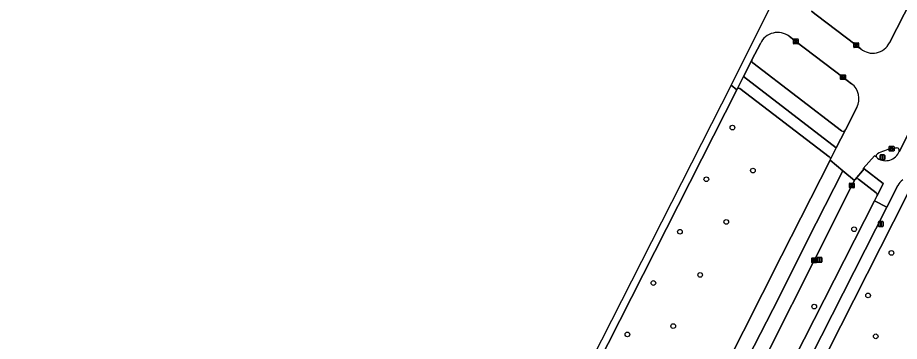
# Model space of a CAD drawing. Extents: x 161477 to 163040, y 383680 to 384871.
# Drawn here: x 161491.2 to 161675.2, y 384513.4 to 384580.8 of the extents above; entities that cross this region are included whole.
import ezdxf

# ---------------------------------------------------------------- set-up
doc = ezdxf.new("R2010")
doc.units = 0
for name, color, linetype in [('IMGEO_Berm_groen', 7, 'Continuous'), ('IMGEO_Boom', 7, 'Continuous'), ('IMGEO_Fietspad_gesloten', 7, 'Continuous'), ('IMGEO_Groenvoorziening', 7, 'Continuous'), ('IMGEO_Kolk', 7, 'Continuous'), ('IMGEO_Lichtmast', 7, 'Continuous'), ('IMGEO_Rijbaan_lokaal_gesloten', 7, 'Continuous'), ('IMGEO_Verkeerseiland_groen', 7, 'Continuous'), ('IMGEO_Verkeerseiland_open', 7, 'Continuous'), ('IMGEO_Voetpad_open', 7, 'Continuous')]:
    doc.layers.add(name, color=color, linetype=linetype)

msp = doc.modelspace()

# ---------------------------------------------------------------- linework, layer by layer
at = {"layer": 'IMGEO_Berm_groen'}
for points in [[(161641.25, 384565.84), (161604.62, 384493.66), (161568.68, 384422.83), (161565.44, 384416.38), (161549.93, 384385.83), (161538.57, 384363.44)], [(161660.55, 384551.86), (161641.93, 384566.08)], [(161573.68, 384379.65), (161575.64, 384383.52), (161583.99, 384399.96), (161593.84, 384419.36), (161605.12, 384441.63), (161614.5, 384460.09), (161623.92, 384478.68), (161632.85, 384496.23), (161642.64, 384515.52), (161650.62, 384531.23), (161660.76, 384551.15)], [(161665.83, 384546.95), (161665.28, 384545.89), (161657.4, 384530.3), (161648.15, 384511.92), (161638.43, 384492.93), (161629.15, 384474.7), (161619.91, 384456.46), (161609.74, 384436.42), (161600.48, 384418.16), (161591.22, 384399.96), (161581.96, 384381.74), (161578.65, 384375.1)], [(161670.37, 384544.34), (161666.65, 384547.2)], [(161581.16, 384367.81), (161590.2, 384386.09), (161669.99, 384542.69)], [(161669.99, 384542.69), (161670.51, 384543.69), (161670.54, 384543.76)]]:
    msp.add_lwpolyline(points, dxfattribs=at)
for centre, radius, start, end in [((161641.73, 384565.56), 0.559, 68.958, 150.687), ((161660.3, 384551.4), 0.524, 354.3176, 60.9491), ((161660.32, 384551.39), 0.495, 330.6241, 355.2502), ((161666.32, 384546.79), 0.513, 132.1563, 161.796), ((161666.33, 384546.78), 0.529, 52.5569, 132.5028), ((161670.09, 384543.94), 0.488, 337.9383, 54.8088)]:
    msp.add_arc(centre, radius, start, end, dxfattribs=at)
at = {"layer": 'IMGEO_Boom'}
for centre in [(161640.36, 384557.94), (161644.64, 384549), (161634.91, 384547.18), (161639.07, 384538.29), (161665.75, 384536.79), (161629.41, 384536.26), (161673.54, 384531.84), (161623.86, 384525.58), (161633.62, 384527.26), (161668.66, 384522.99), (161657.43, 384520.66), (161627.99, 384516.59), (161618.43, 384514.88), (161670.26, 384514.47)]:
    msp.add_circle(centre, 0.489, dxfattribs=at)
at = {"layer": 'IMGEO_Fietspad_gesloten'}
for points in [[(161687.47, 384577.15), (161686.89, 384576.32), (161682.06, 384566.78), (161681.72, 384565.85), (161681.66, 384565.66), (161675.38, 384553.33), (161675.17, 384553)], [(161644.38, 384571.97), (161642.65, 384568.6), (161662.04, 384553.76), (161663.93, 384557.47)], [(161663.14, 384557.3), (161644.58, 384571.42), (161644.49, 384571.5)], [(161670.4, 384551.83), (161670.03, 384552.07), (161667.67, 384549.44), (161667.82, 384549.33), (161671.81, 384546.28), (161670.54, 384543.76), (161670.51, 384543.69), (161669.99, 384542.69), (161672.6, 384541.38), (161674.85, 384545.87)], [(161672.6, 384541.38), (161669.99, 384542.69), (161590.2, 384386.09), (161581.16, 384367.81)], [(161583.89, 384366.56), (161592.88, 384384.7), (161672.6, 384541.38)]]:
    msp.add_lwpolyline(points, dxfattribs=at)
for centre, radius, start, end in [((161644.89, 384571.85), 0.526, 166.8229, 221.4799), ((161663.46, 384557.73), 0.541, 233.1516, 331.4196), ((161670.87, 384552.05), 0.523, 204.3873, 242.0104), ((161672.33, 384554.1), 3.04, 235.9242, 338.7651), ((161677.61, 384544.44), 3.11, 123.2095, 152.6815)]:
    msp.add_arc(centre, radius, start, end, dxfattribs=at)
at = {"layer": 'IMGEO_Groenvoorziening'}
msp.add_lwpolyline([(161655.12, 384380.79), (161705.2, 384439.5), (161703.36, 384440.98), (161707.91, 384446.38), (161709.86, 384444.86), (161729.98, 384468.34), (161744.71, 384485.73), (161723.45, 384503.88), (161709.78, 384515.74), (161680.01, 384540.99), (161676.74, 384543.79), (161660.18, 384511.16), (161637.59, 384466.69), (161619.35, 384430.85), (161600.95, 384394.61), (161593.69, 384380.34), (161587.08, 384366.96)], dxfattribs=at)
at = {"layer": 'IMGEO_Kolk'}
for p, q in [((161653.09, 384575.48), (161653.09, 384576.33)), ((161653.16, 384576.41), (161654.01, 384576.41)), ((161653.34, 384575.9), (161653.34, 384575.91)), ((161653.78, 384575.86), (161653.38, 384575.86)), ((161653.39, 384575.95), (161653.79, 384575.95)), ((161653.57, 384576.18), (161653.6, 384576.18)), ((161653.83, 384575.91), (161653.83, 384575.9)), ((161654.09, 384576.33), (161654.09, 384575.48)), ((161654.01, 384575.4), (161653.16, 384575.4)), ((161653.6, 384575.63), (161653.57, 384575.63)), ((161665.67, 384574.7), (161665.67, 384575.55)), ((161665.74, 384575.62), (161666.6, 384575.62)), ((161666.6, 384574.62), (161665.74, 384574.62)), ((161665.93, 384575.12), (161665.93, 384575.13)), ((161665.97, 384575.17), (161666.37, 384575.17)), ((161666.36, 384575.08), (161665.97, 384575.08)), ((161666.18, 384574.84), (161666.15, 384574.84)), ((161666.16, 384575.4), (161666.18, 384575.4)), ((161666.41, 384575.13), (161666.41, 384575.12)), ((161666.67, 384575.55), (161666.67, 384574.7)), ((161662.93, 384568.01), (161662.93, 384568.86)), ((161663.01, 384568.94), (161663.86, 384568.94)), ((161663.19, 384568.43), (161663.19, 384568.44)), ((161663.63, 384568.39), (161663.23, 384568.39)), ((161663.24, 384568.48), (161663.63, 384568.48)), ((161663.42, 384568.72), (161663.45, 384568.72)), ((161663.68, 384568.44), (161663.68, 384568.43)), ((161663.94, 384568.86), (161663.94, 384568.01)), ((161663.86, 384567.94), (161663.01, 384567.94)), ((161663.44, 384568.16), (161663.42, 384568.16)), ((161673.07, 384553.12), (161673.07, 384553.98)), ((161673.15, 384554.05), (161674, 384554.05)), ((161673.38, 384553.59), (161673.77, 384553.59)), ((161673.56, 384553.83), (161673.59, 384553.83)), ((161674.08, 384553.98), (161674.08, 384553.12)), ((161674, 384553.05), (161673.15, 384553.05)), ((161673.33, 384553.54), (161673.33, 384553.56)), ((161673.77, 384553.51), (161673.37, 384553.51)), ((161673.58, 384553.27), (161673.56, 384553.27)), ((161673.82, 384553.56), (161673.82, 384553.54)), ((161664.78, 384545.46), (161664.78, 384546.31)), ((161664.85, 384546.39), (161665.7, 384546.39)), ((161665.78, 384546.31), (161665.78, 384545.46)), ((161665.7, 384545.39), (161664.85, 384545.39)), ((161665.03, 384545.88), (161665.03, 384545.89)), ((161665.47, 384545.84), (161665.07, 384545.84)), ((161665.08, 384545.93), (161665.47, 384545.93)), ((161665.26, 384546.17), (161665.29, 384546.17)), ((161665.29, 384545.61), (161665.26, 384545.61)), ((161665.52, 384545.89), (161665.52, 384545.88)), ((161656.9, 384529.87), (161656.9, 384530.73)), ((161656.97, 384530.8), (161657.82, 384530.8)), ((161657.82, 384529.8), (161656.97, 384529.8)), ((161657.15, 384530.29), (161657.15, 384530.31)), ((161657.59, 384530.26), (161657.19, 384530.26)), ((161657.2, 384530.34), (161657.59, 384530.34)), ((161657.38, 384530.58), (161657.41, 384530.58)), ((161657.41, 384530.02), (161657.38, 384530.02)), ((161657.64, 384530.31), (161657.64, 384530.29)), ((161657.9, 384530.73), (161657.9, 384529.87))]:
    msp.add_line(p, q, dxfattribs=at)
for points in [[(161653.09, 384575.48), (161653.09, 384576.33)], [(161653.16, 384576.41), (161654.01, 384576.41)], [(161654.09, 384576.33), (161654.09, 384575.48)], [(161654.01, 384575.4), (161653.16, 384575.4)], [(161665.67, 384574.7), (161665.67, 384575.55)], [(161665.74, 384575.62), (161666.6, 384575.62)], [(161666.6, 384574.62), (161665.74, 384574.62)], [(161666.67, 384575.55), (161666.67, 384574.7)], [(161662.93, 384568.01), (161662.93, 384568.86)], [(161663.01, 384568.94), (161663.86, 384568.94)], [(161663.94, 384568.86), (161663.94, 384568.01)], [(161663.86, 384567.94), (161663.01, 384567.94)], [(161673.07, 384553.12), (161673.07, 384553.98)], [(161673.15, 384554.05), (161674, 384554.05)], [(161674.08, 384553.98), (161674.08, 384553.12)], [(161674, 384553.05), (161673.15, 384553.05)], [(161664.78, 384545.46), (161664.78, 384546.31)], [(161664.85, 384546.39), (161665.7, 384546.39)], [(161665.78, 384546.31), (161665.78, 384545.46)], [(161665.7, 384545.39), (161664.85, 384545.39)], [(161656.9, 384529.87), (161656.9, 384530.73)], [(161656.97, 384530.8), (161657.82, 384530.8)], [(161657.82, 384529.8), (161656.97, 384529.8)], [(161657.9, 384530.73), (161657.9, 384529.87)]]:
    msp.add_lwpolyline(points, dxfattribs=at)
for centre, radius, start, end in [((161653.16, 384576.33), 0.0765, 91.552, 178.448), ((161653.16, 384576.33), 0.0765, 91.552, 178.448), ((161653.39, 384575.91), 0.0403, 85.8775, 175.7526), ((161653.38, 384575.9), 0.0366, 178.938, 274.7102), ((161653.79, 384575.9), 0.043, 264.8664, 352.4533), ((161653.79, 384575.91), 0.0386, 1.7309, 96.639), ((161654.01, 384576.33), 0.0765, 1.552, 88.448), ((161654.01, 384576.33), 0.0765, 1.552, 88.448), ((161653.16, 384575.48), 0.0765, 181.552, 268.448), ((161653.16, 384575.48), 0.0765, 181.552, 268.448), ((161654.01, 384575.48), 0.0765, 271.552, 358.448), ((161654.01, 384575.48), 0.0765, 271.552, 358.448), ((161665.74, 384575.55), 0.0765, 91.552, 178.448), ((161665.74, 384575.55), 0.0765, 91.552, 178.448), ((161665.74, 384574.7), 0.0765, 181.552, 268.448), ((161665.74, 384574.7), 0.0765, 181.552, 268.448), ((161665.97, 384575.13), 0.0403, 85.8775, 175.7526), ((161665.96, 384575.12), 0.0366, 178.938, 274.7102), ((161666.37, 384575.12), 0.043, 264.8664, 352.4533), ((161666.37, 384575.13), 0.0386, 1.7309, 96.639), ((161666.59, 384575.55), 0.0765, 1.552, 88.448), ((161666.59, 384575.55), 0.0765, 1.552, 88.448), ((161666.59, 384574.7), 0.0765, 271.552, 358.448), ((161666.59, 384574.7), 0.0765, 271.552, 358.448), ((161663.01, 384568.86), 0.0765, 91.552, 178.448), ((161663.01, 384568.86), 0.0765, 91.552, 178.448), ((161663.23, 384568.44), 0.0403, 85.8775, 175.7526), ((161663.23, 384568.43), 0.0366, 178.938, 274.7102), ((161663.64, 384568.44), 0.0386, 1.7309, 96.639), ((161663.63, 384568.44), 0.043, 264.8664, 352.4533), ((161663.86, 384568.86), 0.0765, 1.552, 88.448), ((161663.86, 384568.86), 0.0765, 1.552, 88.448), ((161663.01, 384568.01), 0.0765, 181.552, 268.448), ((161663.01, 384568.01), 0.0765, 181.552, 268.448), ((161663.86, 384568.01), 0.0765, 271.552, 358.448), ((161663.86, 384568.01), 0.0765, 271.552, 358.448), ((161673.15, 384553.97), 0.0765, 91.552, 178.448), ((161673.15, 384553.97), 0.0765, 91.552, 178.448), ((161673.37, 384553.55), 0.0403, 85.8775, 175.7526), ((161673.78, 384553.55), 0.0386, 1.7309, 96.639), ((161674, 384553.97), 0.0765, 1.552, 88.448), ((161674, 384553.97), 0.0765, 1.552, 88.448), ((161673.15, 384553.13), 0.0765, 181.552, 268.448), ((161673.15, 384553.13), 0.0765, 181.552, 268.448), ((161673.37, 384553.54), 0.0366, 178.938, 274.7102), ((161673.77, 384553.55), 0.043, 264.8664, 352.4533), ((161674, 384553.13), 0.0765, 271.552, 358.448), ((161674, 384553.13), 0.0765, 271.552, 358.448), ((161664.85, 384546.31), 0.0765, 91.552, 178.448), ((161664.85, 384546.31), 0.0765, 91.552, 178.448), ((161665.7, 384546.31), 0.0765, 1.552, 88.448), ((161665.7, 384546.31), 0.0765, 1.552, 88.448), ((161664.85, 384545.46), 0.0765, 181.552, 268.448), ((161664.85, 384545.46), 0.0765, 181.552, 268.448), ((161665.07, 384545.89), 0.0403, 85.8775, 175.7526), ((161665.07, 384545.88), 0.0366, 178.938, 274.7102), ((161665.48, 384545.89), 0.0386, 1.7309, 96.639), ((161665.48, 384545.89), 0.043, 264.8664, 352.4533), ((161665.7, 384545.46), 0.0765, 271.552, 358.448), ((161665.7, 384545.46), 0.0765, 271.552, 358.448), ((161656.97, 384530.72), 0.0765, 91.552, 178.448), ((161656.97, 384530.72), 0.0765, 91.552, 178.448), ((161656.97, 384529.87), 0.0765, 181.552, 268.448), ((161656.97, 384529.87), 0.0765, 181.552, 268.448), ((161657.19, 384530.3), 0.0403, 85.8775, 175.7526), ((161657.19, 384530.29), 0.0366, 178.938, 274.7102), ((161657.6, 384530.3), 0.0386, 1.7309, 96.639), ((161657.6, 384530.3), 0.043, 264.8664, 352.4533), ((161657.82, 384530.72), 0.0765, 1.552, 88.448), ((161657.82, 384530.72), 0.0765, 1.552, 88.448), ((161657.82, 384529.87), 0.0765, 271.552, 358.448), ((161657.82, 384529.87), 0.0765, 271.552, 358.448)]:
    msp.add_arc(centre, radius, start, end, dxfattribs=at)
for centre, major_axis, ratio, start_param, end_param in [((161653.57, 384575.9), (-0.387, 0.002), 0.722429, 4.712389, 7.853982), ((161653.6, 384575.9), (-0.39, 0.002), 0.717154, 1.570796, 4.712389), ((161666.16, 384575.12), (-0.387, 0.002), 0.722429, 4.712389, 7.853982), ((161666.18, 384575.12), (-0.39, 0.002), 0.717154, 1.570796, 4.712389), ((161663.42, 384568.44), (-0.387, 0.002), 0.722429, 4.712389, 7.853982), ((161663.45, 384568.44), (-0.39, 0.002), 0.717154, 1.570796, 4.712389), ((161673.56, 384553.55), (-0.387, 0.002), 0.722429, 4.712389, 7.853982), ((161673.59, 384553.55), (-0.39, 0.002), 0.717154, 1.570796, 4.712389), ((161665.26, 384545.89), (-0.387, 0.002), 0.722429, 4.712389, 7.853982), ((161665.29, 384545.89), (-0.39, 0.002), 0.717154, 1.570796, 4.712389), ((161657.38, 384530.3), (-0.387, 0.002), 0.722429, 4.712389, 7.853982), ((161657.41, 384530.3), (-0.39, 0.002), 0.717154, 1.570796, 4.712389)]:
    msp.add_ellipse(centre, major_axis=major_axis, ratio=ratio, start_param=start_param, end_param=end_param, dxfattribs=at)
at = {"layer": 'IMGEO_Lichtmast'}
for p, q in [((161671.16, 384551.36), (161671.16, 384552.16)), ((161671.16, 384552.16), (161671.16, 384551.36)), ((161671.26, 384552.26), (161672.05, 384552.26)), ((161672.05, 384552.26), (161671.26, 384552.26)), ((161672.15, 384552.16), (161672.15, 384551.36)), ((161672.15, 384551.36), (161672.15, 384552.16)), ((161672.05, 384551.26), (161671.26, 384551.26)), ((161671.26, 384551.26), (161672.05, 384551.26)), ((161670.84, 384537.47), (161670.84, 384538.27)), ((161670.84, 384538.27), (161670.84, 384537.47)), ((161670.94, 384538.37), (161671.73, 384538.37)), ((161671.73, 384538.37), (161670.94, 384538.37)), ((161671.73, 384537.37), (161670.94, 384537.37)), ((161670.94, 384537.37), (161671.73, 384537.37)), ((161671.83, 384538.27), (161671.83, 384537.47)), ((161671.83, 384537.47), (161671.83, 384538.27)), ((161658.02, 384529.99), (161658.02, 384530.79)), ((161658.02, 384530.79), (161658.02, 384529.99)), ((161658.12, 384530.89), (161658.91, 384530.89)), ((161658.91, 384530.89), (161658.12, 384530.89)), ((161658.91, 384529.89), (161658.12, 384529.89)), ((161658.12, 384529.89), (161658.91, 384529.89)), ((161659.01, 384530.79), (161659.01, 384529.99)), ((161659.01, 384529.99), (161659.01, 384530.79))]:
    msp.add_line(p, q, dxfattribs=at)
for points in [[(161671.58, 384552.13), (161671.73, 384552.13), (161671.73, 384551.38), (161671.58, 384551.38), (161671.58, 384552.13)], [(161671.26, 384538.24), (161671.41, 384538.24), (161671.41, 384537.49), (161671.26, 384537.49), (161671.26, 384538.24)], [(161658.44, 384530.77), (161658.59, 384530.77), (161658.59, 384530.02), (161658.44, 384530.02), (161658.44, 384530.77)]]:
    msp.add_lwpolyline(points, dxfattribs=at)
for centre, start, end in [((161671.26, 384552.16), 90, 180), ((161671.26, 384552.16), 90, 180), ((161672.05, 384552.16), 0, 90), ((161672.05, 384552.16), 360, 90), ((161671.26, 384551.36), 180, 270), ((161671.26, 384551.36), 180, 270), ((161672.05, 384551.36), 270, 0), ((161672.05, 384551.36), 270, 0), ((161670.94, 384538.27), 90, 180), ((161670.94, 384538.27), 90, 180), ((161670.94, 384537.47), 180, 270), ((161670.94, 384537.47), 180, 270), ((161671.73, 384538.27), 0, 90), ((161671.73, 384538.27), 360, 90), ((161671.73, 384537.47), 270, 0), ((161671.73, 384537.47), 270, 0), ((161658.12, 384530.79), 90, 180), ((161658.12, 384530.79), 90, 180), ((161658.12, 384529.99), 180, 270), ((161658.12, 384529.99), 180, 270), ((161658.91, 384530.79), 0, 90), ((161658.91, 384530.79), 360, 90), ((161658.91, 384529.99), 270, 0), ((161658.91, 384529.99), 270, 0)]:
    msp.add_arc(centre, 0.1, start, end, dxfattribs=at)
at = {"layer": 'IMGEO_Rijbaan_lokaal_gesloten'}
for points in [[(161660.94, 384597.36), (161662.51, 384600.49), (161663.78, 384603.01), (161663.82, 384603.08), (161661.16, 384605.17), (161659.74, 384606.29), (161648.35, 384583.41), (161640.07, 384566.79)], [(161683.59, 384580.66), (161682.96, 384581.11), (161684.38, 384583.85), (161684.53, 384583.75), (161685.79, 384586.26), (161685.8, 384586.29), (161685.81, 384586.32), (161683.23, 384588.39), (161680.64, 384590.46), (161679.23, 384587.73), (161677.71, 384584.65), (161673.11, 384575.6)], [(161667.15, 384574.36), (161666.17, 384575.12), (161657.84, 384581.46), (161656.86, 384582.2)], [(161652.18, 384576.97), (161653.59, 384575.9), (161663.43, 384568.44), (161665.21, 384567.09)], [(161640.07, 384566.79), (161641.25, 384565.84), (161642.65, 384568.6), (161644.38, 384571.97), (161644.41, 384572.07), (161646.19, 384575.48)], [(161538.57, 384363.44), (161549.93, 384385.83), (161565.44, 384416.38), (161568.68, 384422.83), (161604.62, 384493.66), (161641.25, 384565.84), (161640.07, 384566.79), (161638.08, 384562.8), (161573.4, 384435.81), (161555.67, 384400.14), (161524.88, 384338.23), (161508.67, 384298.88), (161503.11, 384279.48), (161493.53, 384246.11), (161491.17, 384234.33)], [(161675.17, 384553), (161675.38, 384553.33), (161681.66, 384565.66), (161681.72, 384565.85)], [(161666.32, 384562.14), (161663.95, 384557.5), (161663.93, 384557.47), (161662.04, 384553.76), (161660.82, 384551.35)], [(161673.58, 384553.55), (161674.61, 384553.71)], [(161665.97, 384547.17), (161667.82, 384549.33), (161667.67, 384549.44), (161670.03, 384552.07), (161670.4, 384551.83)], [(161663.42, 384548.94), (161660.76, 384551.15), (161650.62, 384531.23), (161642.64, 384515.52), (161632.85, 384496.23), (161623.92, 384478.68), (161614.5, 384460.09), (161605.12, 384441.63), (161593.84, 384419.36), (161583.99, 384399.96), (161575.64, 384383.52), (161573.68, 384379.65)], [(161660.76, 384551.15), (161663.42, 384548.94), (161665.83, 384546.95)], [(161514.46, 384183.44), (161512.79, 384168.46), (161516.11, 384168.53), (161517.26, 384179.7), (161519.6, 384196.57), (161523.03, 384218.46), (161527.96, 384241.64), (161533.76, 384265.25), (161540.41, 384288.1), (161546.74, 384307.42), (161553.29, 384325.98), (161561.45, 384344.98), (161571.32, 384366.87), (161581.62, 384388.22), (161592.56, 384409.68), (161601.58, 384427.49), (161617.89, 384459.04), (161630.55, 384484.68), (161648.79, 384520.09), (161657.8, 384538.01), (161663.42, 384548.94)], [(161648.15, 384511.92), (161657.4, 384530.3), (161665.28, 384545.89), (161665.83, 384546.95), (161663.42, 384548.94), (161657.8, 384538.01), (161648.79, 384520.09), (161630.55, 384484.68), (161617.89, 384459.04), (161601.58, 384427.49), (161592.56, 384409.68), (161581.62, 384388.22), (161571.32, 384366.87), (161561.45, 384344.98), (161553.29, 384325.98), (161546.74, 384307.42), (161540.41, 384288.1), (161533.76, 384265.25), (161527.96, 384241.64), (161523.03, 384218.46), (161519.6, 384196.57), (161517.26, 384179.7)]]:
    msp.add_lwpolyline(points, dxfattribs=at)
for centre, radius, start, end in [((161649.79, 384573.79), 3.98, 52.9898, 154.8621), ((161669.65, 384577.31), 3.86, 229.7598, 333.68), ((161662.8, 384563.95), 3.96, 332.8873, 52.5088), ((161674.65, 384553.17), 0.542, 341.7289, 94.4), ((161670.87, 384552.04), 0.515, 117.3404, 203.9954), ((161675.96, 384542.26), 11.54, 101.9172, 117.4916), ((161660.32, 384551.39), 0.495, 330.6241, 355.2502), ((161666.32, 384546.79), 0.513, 132.1563, 161.796)]:
    msp.add_arc(centre, radius, start, end, dxfattribs=at)
at = {"layer": 'IMGEO_Verkeerseiland_groen'}
for points in [[(161673.11, 384575.6), (161677.71, 384584.65)], [(161656.86, 384582.2), (161657.84, 384581.46), (161666.17, 384575.12), (161667.15, 384574.36)], [(161663.43, 384568.44), (161653.59, 384575.9), (161652.18, 384576.97)], [(161646.19, 384575.48), (161644.41, 384572.07), (161644.38, 384571.97)], [(161644.49, 384571.5), (161644.58, 384571.42), (161663.14, 384557.3)], [(161665.21, 384567.09), (161663.43, 384568.44)], [(161663.93, 384557.47), (161663.95, 384557.5), (161666.32, 384562.14)]]:
    msp.add_lwpolyline(points, dxfattribs=at)
for centre, radius, start, end in [((161649.79, 384573.79), 3.98, 52.9898, 154.8621), ((161669.65, 384577.31), 3.86, 229.7598, 333.68), ((161644.89, 384571.85), 0.526, 166.8229, 221.4799), ((161662.8, 384563.95), 3.96, 332.8873, 52.5088), ((161663.46, 384557.73), 0.541, 233.1516, 331.4196)]:
    msp.add_arc(centre, radius, start, end, dxfattribs=at)
at = {"layer": 'IMGEO_Verkeerseiland_open'}
msp.add_lwpolyline([(161674.61, 384553.71), (161673.58, 384553.55)], dxfattribs=at)
for centre, radius, start, end in [((161674.65, 384553.17), 0.542, 341.7289, 94.4), ((161670.87, 384552.04), 0.515, 117.3404, 203.9954), ((161670.87, 384552.05), 0.523, 204.3873, 242.0104), ((161675.96, 384542.26), 11.54, 101.9172, 117.4916), ((161672.33, 384554.1), 3.04, 235.9242, 338.7651)]:
    msp.add_arc(centre, radius, start, end, dxfattribs=at)
at = {"layer": 'IMGEO_Voetpad_open'}
for points in [[(161642.65, 384568.6), (161641.25, 384565.84)], [(161660.82, 384551.35), (161662.04, 384553.76), (161642.65, 384568.6)], [(161641.93, 384566.08), (161660.55, 384551.86)], [(161667.82, 384549.33), (161665.97, 384547.17)], [(161670.54, 384543.76), (161671.81, 384546.28), (161667.82, 384549.33)], [(161637.59, 384466.69), (161660.18, 384511.16), (161676.74, 384543.79), (161677.75, 384545.8), (161678.56, 384547.41)], [(161666.65, 384547.2), (161670.37, 384544.34)], [(161674.85, 384545.87), (161672.6, 384541.38), (161592.88, 384384.7), (161583.89, 384366.56)]]:
    msp.add_lwpolyline(points, dxfattribs=at)
for centre, radius, start, end in [((161641.73, 384565.56), 0.559, 68.958, 150.687), ((161660.3, 384551.4), 0.524, 354.3176, 60.9491), ((161666.33, 384546.78), 0.529, 52.5569, 132.5028), ((161677.61, 384544.44), 3.11, 123.2095, 152.6815), ((161670.09, 384543.94), 0.488, 337.9383, 54.8088)]:
    msp.add_arc(centre, radius, start, end, dxfattribs=at)

doc.saveas('drawing.dxf')
